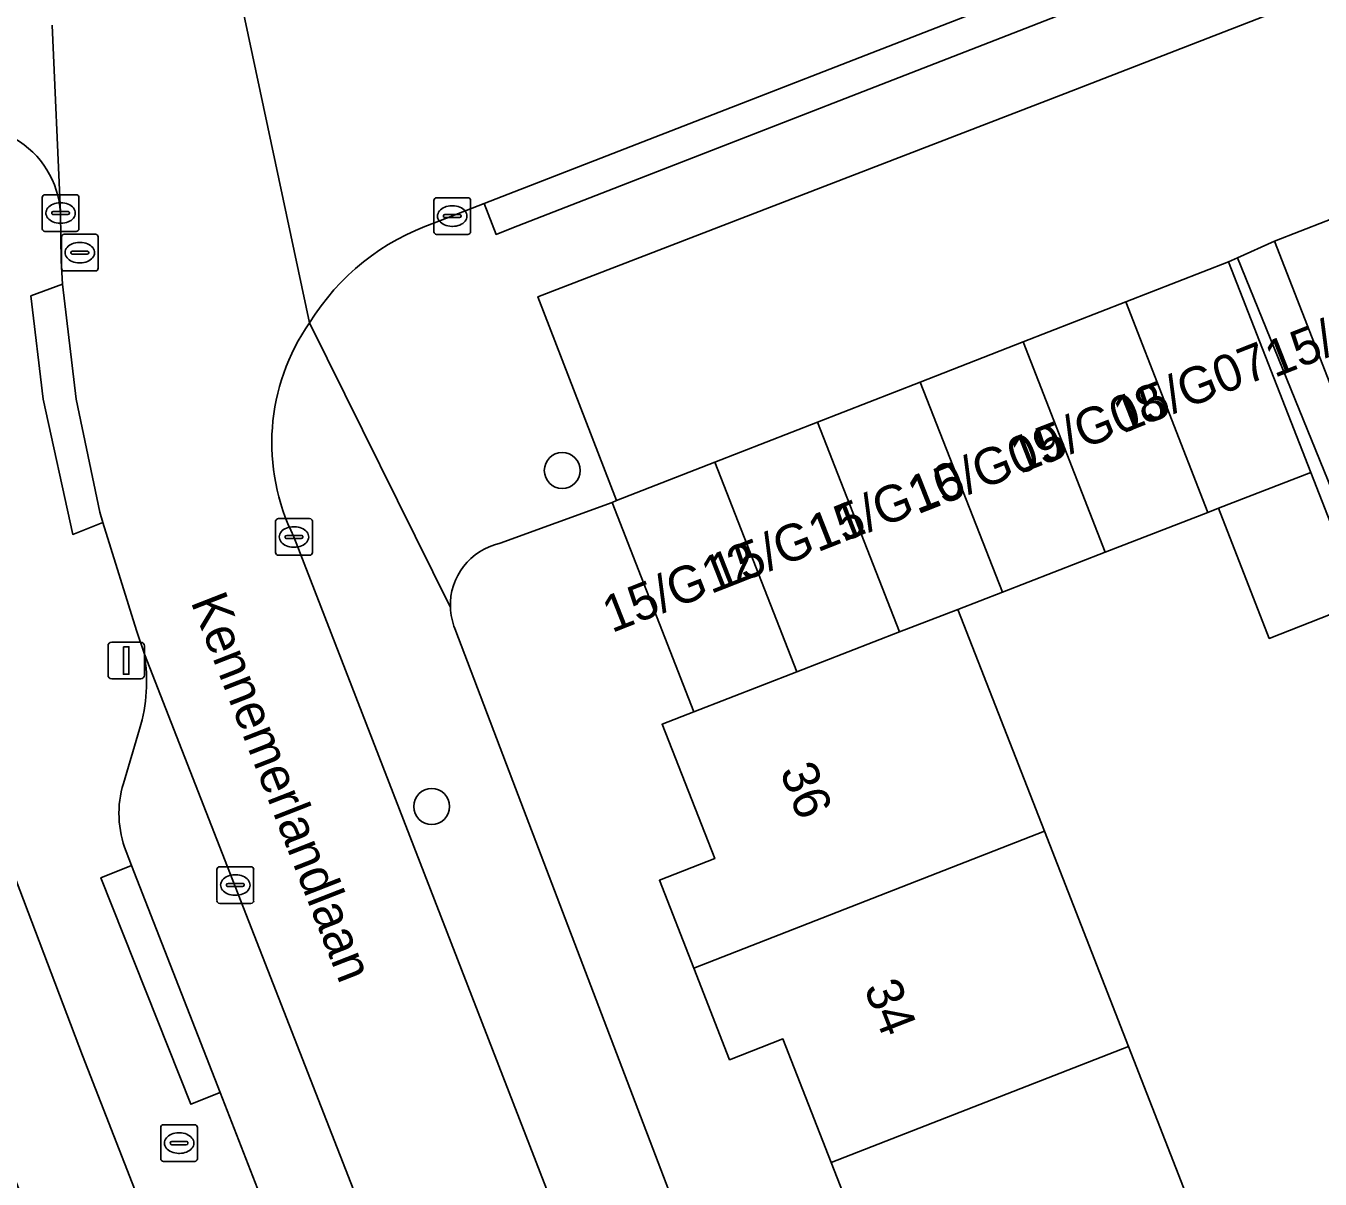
# Model space of a CAD drawing. Extents: x 159680 to 160786, y 387323 to 388340.
# Drawn here: x 160066.64 to 160101.92, y 387572.44 to 387603.88 of the extents above; entities that cross this region are included whole.
import ezdxf

# ---------------------------------------------------------------- set-up
doc = ezdxf.new("R2010")
doc.units = 0
for name, color, linetype in [('IMGEO_Boom', 7, 'Continuous'), ('IMGEO_Brandkraan', 7, 'Continuous'), ('IMGEO_Erf', 7, 'Continuous'), ('IMGEO_Kolk', 7, 'Continuous'), ('IMGEO_Lichtmast', 7, 'Continuous'), ('IMGEO_Openbare_ruimte_label', 7, 'Continuous'), ('IMGEO_Pand', 7, 'Continuous'), ('IMGEO_Pand_nummerreeks', 7, 'Continuous'), ('IMGEO_Parkeervlak_open', 7, 'Continuous'), ('IMGEO_Rijbaan_lokaal_open', 7, 'Continuous'), ('IMGEO_Rioolput', 7, 'Continuous'), ('IMGEO_Voetpad_open', 7, 'Continuous')]:
    doc.layers.add(name, color=color, linetype=linetype)

msp = doc.modelspace()

# ---------------------------------------------------------------- linework, layer by layer
at = {"layer": 'IMGEO_Boom'}
for centre in [(160081.264, 387591.755), (160077.704, 387582.595)]:
    msp.add_circle(centre, 0.489, dxfattribs=at)
at = {"layer": 'IMGEO_Brandkraan'}
for p, q in [((160070.394, 387573.919), (160071.246, 387573.919)), ((160070.319, 387572.993), (160070.319, 387573.845)), ((160070.807, 387573.699), (160070.832, 387573.699)), ((160071.32, 387573.845), (160071.32, 387572.993)), ((160070.578, 387573.413), (160070.578, 387573.425)), ((160071.016, 387573.376), (160070.618, 387573.376)), ((160070.621, 387573.462), (160071.019, 387573.462)), ((160071.062, 387573.425), (160071.062, 387573.413)), ((160071.246, 387572.919), (160070.394, 387572.919)), ((160070.83, 387573.139), (160070.805, 387573.139))]:
    msp.add_line(p, q, dxfattribs=at)
for points in [[(160070.394, 387573.919), (160071.246, 387573.919)], [(160070.319, 387572.993), (160070.319, 387573.845)], [(160071.32, 387573.845), (160071.32, 387572.993)], [(160071.246, 387572.919), (160070.394, 387572.919)]]:
    msp.add_lwpolyline(points, dxfattribs=at)
for centre, radius, start, end in [((160070.396, 387573.843), 0.0765, 91.552, 178.448), ((160070.396, 387573.843), 0.0765, 91.552, 178.448), ((160071.244, 387573.843), 0.0765, 1.552, 88.448), ((160071.244, 387573.843), 0.0765, 1.552, 88.448), ((160070.618, 387573.422), 0.0403, 85.8775, 175.7526), ((160070.615, 387573.412), 0.0366, 178.938, 274.7102), ((160071.019, 387573.419), 0.043, 264.8664, 352.4533), ((160071.023, 387573.424), 0.0386, 1.7309, 96.639), ((160070.396, 387572.995), 0.0765, 181.552, 268.448), ((160070.396, 387572.995), 0.0765, 181.552, 268.448), ((160071.244, 387572.995), 0.0765, 271.552, 358.448), ((160071.244, 387572.995), 0.0765, 271.552, 358.448)]:
    msp.add_arc(centre, radius, start, end, dxfattribs=at)
for centre, major_axis, ratio, start_param, end_param in [((160070.806, 387573.419), (-0.387, 0.002), 0.722429, 4.712389, 7.853982), ((160070.831, 387573.419), (-0.39, 0.002), 0.717154, 1.570796, 4.712389)]:
    msp.add_ellipse(centre, major_axis=major_axis, ratio=ratio, start_param=start_param, end_param=end_param, dxfattribs=at)
at = {"layer": 'IMGEO_Erf'}
for points in [[(160053.34, 387605.805), (160054.874, 387601.875), (160051.396, 387599.289), (160052.359, 387596.822), (160053.321, 387594.357), (160057.653, 387594.773), (160059.182, 387590.855), (160060.712, 387586.937), (160057.238, 387584.195), (160058.2, 387581.73), (160059.161, 387579.267), (160063.428, 387579.909), (160064.967, 387575.967), (160066.505, 387572.027), (160063.06, 387569.431), (160064.078, 387566.822), (160070.688, 387569.4), (160068.19, 387575.804), (160060.288, 387596.62), (160047.538, 387629.374)], [(160105.382, 387583.497), (160099.666, 387597.554), (160099.423, 387597.447), (160101.667, 387591.702), (160103.051, 387588.161), (160100.536, 387587.179), (160099.15, 387590.725), (160098.865, 387590.614), (160096.062, 387589.527), (160093.26, 387588.439), (160092.043, 387587.967), (160094.405, 387581.92), (160096.697, 387576.052), (160098.989, 387570.183), (160101.281, 387564.315), (160103.574, 387558.447)], [(160094.465, 387557.798), (160093.159, 387561.143), (160091.842, 387564.514), (160090.354, 387563.933), (160089.379, 387566.43), (160088.446, 387568.818), (160089.954, 387569.407), (160088.595, 387572.887), (160087.277, 387576.261), (160085.825, 387575.693), (160084.85, 387578.189), (160083.914, 387580.586), (160085.419, 387581.174), (160083.987, 387584.839), (160084.852, 387585.177), (160082.623, 387590.885), (160079.567, 387589.77)], [(160078.337, 387587.445), (160079.92, 387583.288), (160092.528, 387550.187), (160102.702, 387524.071), (160106.936, 387525.72), (160105.527, 387529.326), (160103.992, 387528.726), (160103.032, 387531.182), (160102.094, 387533.584), (160103.694, 387534.209), (160102.34, 387537.675), (160101.024, 387541.045), (160099.493, 387540.448), (160098.517, 387542.946), (160097.556, 387545.405), (160099.076, 387545.999), (160097.745, 387549.407), (160096.405, 387552.837), (160094.876, 387552.24), (160093.923, 387554.679), (160092.937, 387557.201), (160094.465, 387557.798)]]:
    msp.add_lwpolyline(points, dxfattribs=at)
for centre, radius, start, end in [((160079.936, 387588.087), 1.723, 102.3624, 182.1559), ((160079.958, 387588.092), 1.745, 182.3034, 201.7641)]:
    msp.add_arc(centre, radius, start, end, dxfattribs=at)
at = {"layer": 'IMGEO_Kolk'}
for p, q in [((160067.163, 387599.273), (160068.015, 387599.273)), ((160067.088, 387598.347), (160067.088, 387599.199)), ((160067.576, 387599.053), (160067.601, 387599.053)), ((160068.089, 387599.199), (160068.089, 387598.347)), ((160077.764, 387598.264), (160077.764, 387599.116)), ((160077.839, 387599.19), (160078.691, 387599.19)), ((160078.252, 387598.97), (160078.277, 387598.97)), ((160078.765, 387599.116), (160078.765, 387598.264)), ((160067.347, 387598.767), (160067.347, 387598.779)), ((160067.785, 387598.73), (160067.387, 387598.73)), ((160067.39, 387598.816), (160067.788, 387598.816)), ((160067.831, 387598.779), (160067.831, 387598.767)), ((160078.023, 387598.684), (160078.023, 387598.696)), ((160078.461, 387598.647), (160078.063, 387598.647)), ((160078.066, 387598.733), (160078.464, 387598.733)), ((160078.507, 387598.696), (160078.507, 387598.684)), ((160068.015, 387598.273), (160067.163, 387598.273)), ((160067.599, 387598.493), (160067.574, 387598.493)), ((160078.275, 387598.41), (160078.25, 387598.41)), ((160078.691, 387598.19), (160077.839, 387598.19)), ((160073.451, 387589.517), (160073.451, 387590.369)), ((160073.526, 387590.443), (160074.378, 387590.443)), ((160073.939, 387590.223), (160073.964, 387590.223)), ((160074.452, 387590.369), (160074.452, 387589.517)), ((160073.71, 387589.937), (160073.71, 387589.949)), ((160074.148, 387589.9), (160073.75, 387589.9)), ((160073.753, 387589.986), (160074.151, 387589.986)), ((160074.194, 387589.949), (160074.194, 387589.937)), ((160074.378, 387589.443), (160073.526, 387589.443)), ((160073.962, 387589.663), (160073.937, 387589.663)), ((160071.926, 387580.954), (160072.778, 387580.954)), ((160071.851, 387580.028), (160071.851, 387580.88)), ((160072.339, 387580.734), (160072.364, 387580.734)), ((160072.852, 387580.88), (160072.852, 387580.028)), ((160072.11, 387580.448), (160072.11, 387580.46)), ((160072.548, 387580.411), (160072.15, 387580.411)), ((160072.153, 387580.497), (160072.551, 387580.497)), ((160072.594, 387580.46), (160072.594, 387580.448)), ((160072.778, 387579.954), (160071.926, 387579.954)), ((160072.362, 387580.174), (160072.337, 387580.174))]:
    msp.add_line(p, q, dxfattribs=at)
for points in [[(160067.163, 387599.273), (160068.015, 387599.273)], [(160067.088, 387598.347), (160067.088, 387599.199)], [(160068.089, 387599.199), (160068.089, 387598.347)], [(160077.764, 387598.264), (160077.764, 387599.116)], [(160077.839, 387599.19), (160078.691, 387599.19)], [(160078.765, 387599.116), (160078.765, 387598.264)], [(160068.015, 387598.273), (160067.163, 387598.273)], [(160078.691, 387598.19), (160077.839, 387598.19)], [(160073.451, 387589.517), (160073.451, 387590.369)], [(160073.526, 387590.443), (160074.378, 387590.443)], [(160074.452, 387590.369), (160074.452, 387589.517)], [(160074.378, 387589.443), (160073.526, 387589.443)], [(160071.926, 387580.954), (160072.778, 387580.954)], [(160071.851, 387580.028), (160071.851, 387580.88)], [(160072.852, 387580.88), (160072.852, 387580.028)], [(160072.778, 387579.954), (160071.926, 387579.954)]]:
    msp.add_lwpolyline(points, dxfattribs=at)
for centre, radius, start, end in [((160067.165, 387599.197), 0.0765, 91.552, 178.448), ((160067.165, 387599.197), 0.0765, 91.552, 178.448), ((160068.013, 387599.197), 0.0765, 1.552, 88.448), ((160068.013, 387599.197), 0.0765, 1.552, 88.448), ((160077.841, 387599.114), 0.0765, 91.552, 178.448), ((160077.841, 387599.114), 0.0765, 91.552, 178.448), ((160078.689, 387599.114), 0.0765, 1.552, 88.448), ((160078.689, 387599.114), 0.0765, 1.552, 88.448), ((160067.387, 387598.776), 0.0403, 85.8775, 175.7526), ((160067.384, 387598.766), 0.0366, 178.938, 274.7102), ((160067.788, 387598.773), 0.043, 264.8664, 352.4533), ((160067.792, 387598.778), 0.0386, 1.7309, 96.639), ((160078.063, 387598.693), 0.0403, 85.8775, 175.7526), ((160078.06, 387598.683), 0.0366, 178.938, 274.7102), ((160078.464, 387598.69), 0.043, 264.8664, 352.4533), ((160078.468, 387598.695), 0.0386, 1.7309, 96.639), ((160067.165, 387598.349), 0.0765, 181.552, 268.448), ((160067.165, 387598.349), 0.0765, 181.552, 268.448), ((160068.013, 387598.349), 0.0765, 271.552, 358.448), ((160068.013, 387598.349), 0.0765, 271.552, 358.448), ((160077.841, 387598.266), 0.0765, 181.552, 268.448), ((160077.841, 387598.266), 0.0765, 181.552, 268.448), ((160078.689, 387598.266), 0.0765, 271.552, 358.448), ((160078.689, 387598.266), 0.0765, 271.552, 358.448), ((160073.528, 387590.367), 0.0765, 91.552, 178.448), ((160073.528, 387590.367), 0.0765, 91.552, 178.448), ((160074.376, 387590.367), 0.0765, 1.552, 88.448), ((160074.376, 387590.367), 0.0765, 1.552, 88.448), ((160073.75, 387589.946), 0.0403, 85.8775, 175.7526), ((160073.747, 387589.936), 0.0366, 178.938, 274.7102), ((160074.151, 387589.943), 0.043, 264.8664, 352.4533), ((160074.155, 387589.948), 0.0386, 1.7309, 96.639), ((160073.528, 387589.519), 0.0765, 181.552, 268.448), ((160073.528, 387589.519), 0.0765, 181.552, 268.448), ((160074.376, 387589.519), 0.0765, 271.552, 358.448), ((160074.376, 387589.519), 0.0765, 271.552, 358.448), ((160071.928, 387580.878), 0.0765, 91.552, 178.448), ((160071.928, 387580.878), 0.0765, 91.552, 178.448), ((160072.776, 387580.878), 0.0765, 1.552, 88.448), ((160072.776, 387580.878), 0.0765, 1.552, 88.448), ((160072.15, 387580.457), 0.0403, 85.8775, 175.7526), ((160072.147, 387580.447), 0.0366, 178.938, 274.7102), ((160072.551, 387580.454), 0.043, 264.8664, 352.4533), ((160072.555, 387580.459), 0.0386, 1.7309, 96.639), ((160071.928, 387580.03), 0.0765, 181.552, 268.448), ((160071.928, 387580.03), 0.0765, 181.552, 268.448), ((160072.776, 387580.03), 0.0765, 271.552, 358.448), ((160072.776, 387580.03), 0.0765, 271.552, 358.448)]:
    msp.add_arc(centre, radius, start, end, dxfattribs=at)
for centre, major_axis, ratio, start_param, end_param in [((160067.575, 387598.773), (-0.387, 0.002), 0.722429, 4.712389, 7.853982), ((160067.6, 387598.773), (-0.39, 0.002), 0.717154, 1.570796, 4.712389), ((160078.251, 387598.69), (-0.387, 0.002), 0.722429, 4.712389, 7.853982), ((160078.276, 387598.69), (-0.39, 0.002), 0.717154, 1.570796, 4.712389), ((160073.938, 387589.943), (-0.387, 0.002), 0.722429, 4.712389, 7.853982), ((160073.963, 387589.943), (-0.39, 0.002), 0.717154, 1.570796, 4.712389), ((160072.338, 387580.454), (-0.387, 0.002), 0.722429, 4.712389, 7.853982), ((160072.363, 387580.454), (-0.39, 0.002), 0.717154, 1.570796, 4.712389)]:
    msp.add_ellipse(centre, major_axis=major_axis, ratio=ratio, start_param=start_param, end_param=end_param, dxfattribs=at)
at = {"layer": 'IMGEO_Lichtmast'}
for p, q in [((160068.882, 387586.176), (160068.882, 387586.976)), ((160068.882, 387586.976), (160068.882, 387586.176)), ((160068.982, 387587.076), (160069.772, 387587.076)), ((160069.772, 387587.076), (160068.982, 387587.076)), ((160069.872, 387586.976), (160069.872, 387586.176)), ((160069.872, 387586.176), (160069.872, 387586.976)), ((160069.772, 387586.076), (160068.982, 387586.076)), ((160068.982, 387586.076), (160069.772, 387586.076))]:
    msp.add_line(p, q, dxfattribs=at)
msp.add_lwpolyline([(160069.302, 387586.951), (160069.452, 387586.951), (160069.452, 387586.201), (160069.302, 387586.201), (160069.302, 387586.951)], dxfattribs=at)
for centre, start, end in [((160068.982, 387586.976), 90, 180), ((160068.982, 387586.976), 90, 180), ((160069.772, 387586.976), 0, 90), ((160069.772, 387586.976), 360, 90), ((160068.982, 387586.176), 180, 270), ((160068.982, 387586.176), 180, 270), ((160069.772, 387586.176), 270, 0), ((160069.772, 387586.176), 270, 0)]:
    msp.add_arc(centre, 0.1, start, end, dxfattribs=at)
at = {"layer": 'IMGEO_Pand'}
for points in [[(160105.417, 387593.287), (160105.7, 387593.397), (160103.481, 387599.093), (160100.682, 387598.002), (160102.944, 387592.198), (160105.46, 387593.176)], [(160099.15, 387590.725), (160101.667, 387591.702), (160099.423, 387597.447), (160096.623, 387596.353), (160098.865, 387590.614)], [(160098.865, 387590.614), (160096.623, 387596.353), (160093.823, 387595.26), (160096.062, 387589.527)], [(160096.062, 387589.527), (160093.823, 387595.26), (160091.023, 387594.166), (160093.26, 387588.439)], [(160093.26, 387588.439), (160091.023, 387594.166), (160088.223, 387593.072), (160090.457, 387587.352), (160092.043, 387587.967)], [(160085.423, 387591.979), (160087.655, 387586.264), (160090.457, 387587.352), (160088.223, 387593.072)], [(160082.745, 387590.933), (160082.623, 387590.885), (160084.852, 387585.177), (160087.655, 387586.264), (160085.423, 387591.979)], [(160100.536, 387587.179), (160103.051, 387588.161), (160101.667, 387591.702), (160099.15, 387590.725)], [(160083.987, 387584.839), (160085.419, 387581.174), (160083.914, 387580.586), (160084.85, 387578.189), (160094.405, 387581.92), (160092.043, 387587.967), (160090.457, 387587.352), (160087.655, 387586.264), (160084.852, 387585.177)], [(160084.85, 387578.189), (160085.825, 387575.693), (160087.277, 387576.261), (160088.595, 387572.887), (160096.697, 387576.052), (160094.405, 387581.92)], [(160098.989, 387570.183), (160096.697, 387576.052), (160088.595, 387572.887), (160089.954, 387569.407), (160088.446, 387568.818), (160089.379, 387566.43)]]:
    msp.add_lwpolyline(points, close=True, dxfattribs=at)
at = {"layer": 'IMGEO_Parkeervlak_open'}
msp.add_lwpolyline([(160096.623, 387596.353), (160099.423, 387597.447), (160099.666, 387597.554), (160100.682, 387598.002), (160103.481, 387599.093), (160106.28, 387600.183), (160109.079, 387601.273), (160111.878, 387602.364), (160114.677, 387603.454), (160117.476, 387604.545), (160119.694, 387598.853), (160120.666, 387599.232), (160124.494, 387600.62), (160125.952, 387601.148), (160121.589, 387612.364), (160094.971, 387602.03), (160080.6, 387596.491), (160082.745, 387590.933), (160085.423, 387591.979), (160088.223, 387593.072), (160091.023, 387594.166), (160093.823, 387595.26)], close=True, dxfattribs=at)
for points in [[(160067.585, 387598.789), (160067.358, 387603.895)], [(160094.951, 387522.558), (160082.582, 387554.195), (160069.872, 387586.748)], [(160069.744, 387584.705), (160069.3, 387583.226)], [(160069.374, 387581.372), (160069.525, 387580.983), (160071.936, 387574.796), (160075.757, 387564.987), (160078.18, 387558.766), (160080.307, 387553.307), (160081.591, 387550.023), (160084.011, 387543.833), (160087.464, 387535.001), (160089.856, 387528.881), (160091.324, 387525.126)]]:
    msp.add_lwpolyline(points, dxfattribs=at)
for centre, radius, start, end in [((160065.089, 387598.638), 2.5, 3.4545, 116.6983), ((160065.408, 387586.002), 4.526, 343.3457, 9.4842), ((160072.032, 387582.407), 2.852, 163.3018, 201.2696)]:
    msp.add_arc(centre, radius, start, end, dxfattribs=at)
at = {"layer": 'IMGEO_Rijbaan_lokaal_open'}
for points in [[(160077.784, 387598.503), (160079.135, 387599.03), (160096.713, 387605.88), (160097.873, 387606.332), (160114.407, 387612.775), (160120.1, 387614.994), (160125.563, 387617.123), (160134.686, 387620.678), (160186.627, 387640.98)], [(160071.774, 387607.992), (160074.378, 387595.782)], [(160074.378, 387595.782), (160071.774, 387607.992)], [(160067.358, 387603.895), (160067.585, 387598.789), (160067.598, 387598.089), (160067.604, 387597.468), (160067.644, 387596.832), (160068.014, 387593.703), (160068.663, 387590.62), (160068.736, 387590.339), (160069.66, 387587.394), (160069.872, 387586.748), (160082.582, 387554.195), (160094.951, 387522.558), (160095.132, 387522.093), (160096.916, 387517.531), (160097.168, 387516.715), (160101.879, 387503.852)], [(160108.108, 387502.148), (160086.248, 387558.199), (160073.949, 387589.946)]]:
    msp.add_lwpolyline(points, dxfattribs=at)
for centre, radius, start, end in [((160079.831, 387592.448), 6.391, 108.6805, 148.5611), ((160079.067, 387592.504), 5.721, 145.0396, 206.552)]:
    msp.add_arc(centre, radius, start, end, dxfattribs=at)
at = {"layer": 'IMGEO_Rioolput'}
for p, q in [((160067.613, 387597.268), (160067.613, 387598.12)), ((160067.688, 387598.194), (160068.54, 387598.194)), ((160068.101, 387597.974), (160068.126, 387597.974)), ((160068.614, 387598.12), (160068.614, 387597.268)), ((160067.872, 387597.688), (160067.872, 387597.7)), ((160068.31, 387597.651), (160067.912, 387597.651)), ((160067.915, 387597.737), (160068.313, 387597.737)), ((160068.356, 387597.7), (160068.356, 387597.688)), ((160068.54, 387597.194), (160067.688, 387597.194)), ((160068.124, 387597.414), (160068.099, 387597.414))]:
    msp.add_line(p, q, dxfattribs=at)
for points in [[(160067.613, 387597.268), (160067.613, 387598.12)], [(160067.688, 387598.194), (160068.54, 387598.194)], [(160068.614, 387598.12), (160068.614, 387597.268)], [(160068.54, 387597.194), (160067.688, 387597.194)]]:
    msp.add_lwpolyline(points, dxfattribs=at)
for centre, radius, start, end in [((160067.69, 387598.118), 0.0765, 91.552, 178.448), ((160067.69, 387598.118), 0.0765, 91.552, 178.448), ((160068.538, 387598.118), 0.0765, 1.552, 88.448), ((160068.538, 387598.118), 0.0765, 1.552, 88.448), ((160067.912, 387597.697), 0.0403, 85.8775, 175.7526), ((160067.909, 387597.687), 0.0366, 178.938, 274.7102), ((160068.313, 387597.694), 0.043, 264.8664, 352.4533), ((160068.317, 387597.699), 0.0386, 1.7309, 96.639), ((160067.69, 387597.27), 0.0765, 181.552, 268.448), ((160067.69, 387597.27), 0.0765, 181.552, 268.448), ((160068.538, 387597.27), 0.0765, 271.552, 358.448), ((160068.538, 387597.27), 0.0765, 271.552, 358.448)]:
    msp.add_arc(centre, radius, start, end, dxfattribs=at)
for centre, major_axis, ratio, start_param, end_param in [((160068.1, 387597.694), (-0.387, 0.002), 0.722429, 4.712389, 7.853982), ((160068.125, 387597.694), (-0.39, 0.002), 0.717154, 1.570796, 4.712389)]:
    msp.add_ellipse(centre, major_axis=major_axis, ratio=ratio, start_param=start_param, end_param=end_param, dxfattribs=at)
at = {"layer": 'IMGEO_Voetpad_open'}
for points in [[(160046.056, 387652.443), (160052.252, 387636.426), (160053.358, 387633.584), (160046.881, 387631.063), (160047.538, 387629.374), (160060.288, 387596.62), (160068.19, 387575.804), (160070.688, 387569.4), (160071.24, 387567.984), (160091.509, 387516.011)], [(160216.141, 387651.505), (160199.139, 387644.89), (160198.813, 387645.729), (160191.872, 387643.028), (160192.199, 387642.19), (160186.954, 387640.142), (160186.627, 387640.98), (160134.686, 387620.678), (160125.563, 387617.123), (160125.886, 387616.283), (160120.423, 387614.154), (160120.1, 387614.994), (160114.407, 387612.775), (160114.73, 387611.935), (160098.196, 387605.492), (160097.873, 387606.332), (160096.713, 387605.88), (160097.036, 387605.04), (160079.892, 387598.359), (160079.458, 387598.19), (160079.135, 387599.03), (160077.784, 387598.503)], [(160079.567, 387589.77), (160082.623, 387590.885), (160082.745, 387590.933), (160080.6, 387596.491), (160094.971, 387602.03), (160121.589, 387612.364), (160126.718, 387614.332), (160132.833, 387616.731), (160133.717, 387617.078), (160180.916, 387635.628)], [(160069.872, 387586.748), (160069.66, 387587.394), (160068.736, 387590.339), (160067.921, 387590.011), (160067.114, 387593.703), (160066.781, 387596.516), (160067.644, 387596.832), (160067.604, 387597.468), (160067.598, 387598.089), (160067.585, 387598.789)], [(160074.378, 387595.782), (160078.214, 387588.022)], [(160078.214, 387588.022), (160074.378, 387595.782)], [(160073.949, 387589.946), (160086.248, 387558.199), (160108.108, 387502.148)], [(160092.528, 387550.187), (160079.92, 387583.288), (160078.337, 387587.445)], [(160069.3, 387583.226), (160069.744, 387584.705)], [(160091.324, 387525.126), (160089.856, 387528.881), (160089.392, 387528.696), (160087, 387534.816), (160087.464, 387535.001), (160084.011, 387543.833), (160083.547, 387543.649), (160081.127, 387549.839), (160081.591, 387550.023), (160080.307, 387553.307), (160078.18, 387558.766), (160077.369, 387558.446), (160074.92, 387564.657), (160075.757, 387564.987), (160071.936, 387574.796), (160071.136, 387574.479), (160068.688, 387580.651), (160069.525, 387580.983), (160069.374, 387581.372)]]:
    msp.add_lwpolyline(points, dxfattribs=at)
for points in [[(160079.135, 387599.03), (160079.458, 387598.19), (160079.892, 387598.359), (160097.036, 387605.04), (160096.713, 387605.88)], [(160107.691, 387580.403), (160106.36, 387583.791), (160104.299, 387588.722), (160102.944, 387592.198), (160100.682, 387598.002), (160099.666, 387597.554), (160105.382, 387583.497), (160106.751, 387579.98), (160108.237, 387576.163), (160110.033, 387571.719), (160111.39, 387568.263), (160112.926, 387564.355), (160112.513, 387564.193), (160114.247, 387559.779), (160114.775, 387559.981), (160115.554, 387560.279), (160113.831, 387564.687), (160112.268, 387568.665), (160110.938, 387572.052), (160109.253, 387576.426)], [(160068.736, 387590.339), (160068.663, 387590.62), (160068.014, 387593.703), (160067.644, 387596.832), (160066.781, 387596.516), (160067.114, 387593.703), (160067.921, 387590.011)], [(160071.936, 387574.796), (160069.525, 387580.983), (160068.688, 387580.651), (160071.136, 387574.479)]]:
    msp.add_lwpolyline(points, close=True, dxfattribs=at)
for centre, radius, start, end in [((160065.089, 387598.638), 2.5, 3.4545, 116.6983), ((160079.831, 387592.448), 6.391, 108.6805, 148.5611), ((160079.067, 387592.504), 5.721, 145.0396, 206.552), ((160079.936, 387588.087), 1.723, 102.3624, 182.1559), ((160079.958, 387588.092), 1.745, 182.3034, 201.7641), ((160065.408, 387586.002), 4.526, 343.3457, 9.4842), ((160072.032, 387582.407), 2.852, 163.3018, 201.2696)]:
    msp.add_arc(centre, radius, start, end, dxfattribs=at)

# ---------------------------------------------------------------- texts
at = {"layer": 'IMGEO_Openbare_ruimte_label'}
msp.add_text('Kennemerlandlaan', height=1, rotation=291.3544, dxfattribs=at).set_placement((160071.126, 387588.18))
at = {"layer": 'IMGEO_Pand_nummerreeks'}
for s, rotation, p in [('15/G06', 21.4786, (160100.676, 387594.274)), ('15/G07', 21.4786, (160096.537, 387592.755)), ('15/G08', 21.4786, (160093.73, 387591.655)), ('15/G09', 21.4786, (160090.951, 387590.551)), ('15/G10', 21.4786, (160088.232, 387589.524)), ('15/G11', 21.4786, (160085.521, 387588.462)), ('15/G12', 21.4786, (160082.614, 387587.319)), ('36', 291.2154, (160087.184, 387583.564)), ('34', 291.2154, (160089.479, 387577.653))]:
    msp.add_text(s, height=1, rotation=rotation, dxfattribs=at).set_placement(p)

doc.saveas('drawing.dxf')
